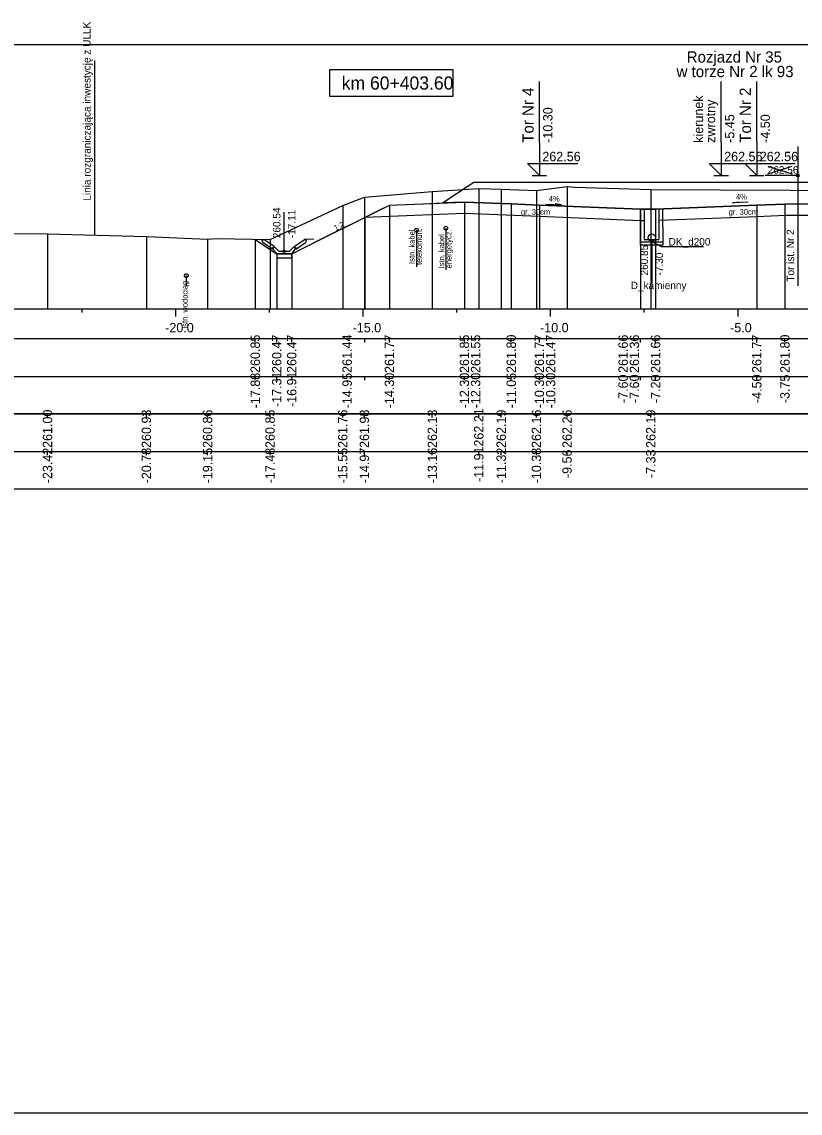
# Model space of a CAD drawing. Extents: x 6516023 to 6560129, y 5513077 to 5529206.
# Drawn here: x 6518418.11 to 6518438.87, y 5514518.16 to 5514547.26 of the extents above; entities that cross this region are included whole.
import ezdxf

# ---------------------------------------------------------------- set-up
doc = ezdxf.new("R2010")
doc.units = 0
for name, color, linetype in [('IR_default', 7, 'Continuous'), ('TOR_PRZEK_P-kable', 7, 'Continuous'), ('TOR_PRZEK_P-komponent', 7, 'Continuous'), ('TOR_PRZEK_P-odwodnienie', 7, 'Continuous'), ('TOR_PRZEK_P-opisy', 7, 'Continuous'), ('TOR_PRZEK_P-tabelka istniejace', 7, 'Continuous'), ('TOR_PRZEK_P-tabelka projektowane', 7, 'Continuous'), ('TOR_PRZEK_P-teren istniejacy', 7, 'Continuous'), ('TOR_PRZEK_P-tory istniejace', 7, 'Continuous'), ('TOR_PRZEK_P-tory projektowane', 7, 'Continuous'), ('TOR_PRZEK_P-uklad odniesienia', 7, 'Continuous'), ('TOR_PRZEK_P-warstwa ochronna I', 7, 'Continuous'), ('TOR_PRZEK_P-warstwa ochronna II', 7, 'Continuous'), ('TOR_PS_T-granica PKP-projektowana', 7, 'Continuous'), ('TOR_RAMKI-ramka+tabelka 1', 7, 'Continuous')]:
    doc.layers.add(name, color=color, linetype=linetype)

msp = doc.modelspace()

# ---------------------------------------------------------------- linework, layer by layer
at = {"layer": 'IR_default'}
msp.add_lwpolyline([(6518424.334, 5514541.454), (6518424.4, 5514541.41), (6518424.412, 5514541.402), (6518424.729, 5514541.191), (6518424.907, 5514541.072), (6518425.163, 5514541.072), (6518425.307, 5514541.072), (6518426.461, 5514541.649), (6518427.043, 5514541.941), (6518427.6, 5514542.219), (6518427.913, 5514542.375), (6518428.822, 5514542.412), (6518429.333, 5514542.432), (6518429.864, 5514542.786), (6518430.163, 5514542.985), (6518433.663, 5514542.985), (6518434.491, 5514542.985), (6518435.963, 5514542.985), (6518437.223, 5514542.985), (6518439.463, 5514542.985)], dxfattribs=at)
at = {"layer": 'TOR_PRZEK_P-kable'}
for p, q in [((6518428.633, 5514541.703), (6518428.633, 5514540.729)), ((6518429.421, 5514541.761), (6518429.421, 5514540.651)), ((6518422.495, 5514540.493), (6518422.495, 5514540.223))]:
    msp.add_line(p, q, dxfattribs=at)
for centre in [(6518429.421, 5514541.761), (6518428.633, 5514541.703), (6518422.495, 5514540.493)]:
    msp.add_circle(centre, 0.05, dxfattribs=at)
at = {"layer": 'TOR_PRZEK_P-komponent'}
msp.add_lwpolyline([(6518430.163, 5514542.985), (6518433.663, 5514542.985), (6518435.963, 5514542.985), (6518439.463, 5514542.985), (6518440.463, 5514542.985), (6518443.963, 5514542.985), (6518444.513, 5514542.985), (6518448.013, 5514542.985), (6518449.354, 5514542.091), (6518446.263, 5514542.214), (6518442.213, 5514542.376), (6518441.463, 5514542.406), (6518440.018, 5514542.406), (6518438.463, 5514542.402), (6518437.713, 5514542.372), (6518435.013, 5514542.264), (6518434.613, 5514542.267), (6518431.913, 5514542.375), (6518431.163, 5514542.405), (6518429.913, 5514542.455), (6518429.333, 5514542.432)], close=True, dxfattribs=at)
at = {"layer": 'TOR_PRZEK_P-odwodnienie'}
for p, q in [((6518425.107, 5514541.142), (6518425.107, 5514542.186)), ((6518434.613, 5514541.305), (6518434.61, 5514542.268)), ((6518435.213, 5514541.307), (6518435.21, 5514542.272)), ((6518424.798, 5514541.201), (6518424.537, 5514541.376)), ((6518424.842, 5514541.268), (6518424.562, 5514541.455)), ((6518424.799, 5514541.237), (6518424.847, 5514541.261)), ((6518424.842, 5514541.268), (6518424.834, 5514541.256)), ((6518424.967, 5514541.142), (6518424.847, 5514541.261)), ((6518425.247, 5514541.142), (6518425.367, 5514541.261)), ((6518425.367, 5514541.261), (6518425.414, 5514541.237)), ((6518425.372, 5514541.268), (6518425.652, 5514541.455)), ((6518425.372, 5514541.268), (6518425.38, 5514541.256)), ((6518425.416, 5514541.201), (6518425.677, 5514541.376)), ((6518435.213, 5514541.386), (6518434.613, 5514541.386)), ((6518435.213, 5514541.306), (6518434.613, 5514541.306)), ((6518434.913, 5514541.406), (6518434.913, 5514540.304)), ((6518424.809, 5514541.218), (6518424.798, 5514541.201)), ((6518424.917, 5514541.072), (6518425.297, 5514541.072)), ((6518424.967, 5514541.142), (6518425.247, 5514541.142)), ((6518425.405, 5514541.218), (6518425.416, 5514541.201))]:
    msp.add_line(p, q, dxfattribs=at)
for points in [[(6518434.713, 5514542.267), (6518434.713, 5514541.456), (6518435.113, 5514541.456), (6518435.113, 5514542.268)], [(6518424.315, 5514541.467), (6518424.562, 5514541.455)], [(6518424.512, 5514541.428), (6518424.562, 5514541.455)], [(6518424.512, 5514541.428), (6518424.537, 5514541.376)], [(6518424.834, 5514541.256), (6518424.799, 5514541.237)], [(6518424.847, 5514541.142), (6518424.799, 5514541.237)], [(6518424.799, 5514541.237), (6518424.809, 5514541.218)], [(6518425.367, 5514541.142), (6518425.414, 5514541.237)], [(6518425.38, 5514541.256), (6518425.415, 5514541.237)], [(6518425.415, 5514541.237), (6518425.405, 5514541.218)], [(6518425.898, 5514541.467), (6518425.652, 5514541.455)], [(6518425.702, 5514541.428), (6518425.652, 5514541.455)], [(6518425.702, 5514541.428), (6518425.677, 5514541.376)], [(6518434.913, 5514541.406), (6518435.166, 5514541.267), (6518436.289, 5514541.267)], [(6518424.917, 5514541.072), (6518424.847, 5514541.142)], [(6518424.907, 5514541.072), (6518424.906, 5514541.073), (6518424.907, 5514541.072), (6518424.906, 5514541.072), (6518424.907, 5514541.072), (6518424.907, 5514541.072), (6518424.907, 5514541.072), (6518424.907, 5514541.073)], [(6518425.307, 5514541.072), (6518424.907, 5514541.072), (6518424.907, 5514540.972), (6518425.307, 5514540.972), (6518425.307, 5514541.072)], [(6518425.297, 5514541.072), (6518425.367, 5514541.142)], [(6518425.307, 5514541.072), (6518425.306, 5514541.073), (6518425.307, 5514541.072), (6518425.306, 5514541.072), (6518425.307, 5514541.072), (6518425.307, 5514541.072), (6518425.307, 5514541.072), (6518425.307, 5514541.073)]]:
    msp.add_lwpolyline(points, dxfattribs=at)
for centre, radius in [((6518434.913, 5514541.506), 0.1), ((6518434.913, 5514541.406), 0.03), ((6518425.107, 5514541.142), 0.035)]:
    msp.add_circle(centre, radius, dxfattribs=at)
at = {"layer": 'TOR_PRZEK_P-opisy'}
for points in [[(6518432.086, 5514542.403), (6518432.504, 5514542.384), (6518432.336, 5514542.412)], [(6518437.482, 5514542.454), (6518437.064, 5514542.435), (6518437.232, 5514542.463)]]:
    msp.add_lwpolyline(points, dxfattribs=at)
at = {"layer": 'TOR_PRZEK_P-tabelka istniejace'}
for p, q in [((6518418.792, 5514536.706), (6518418.792, 5514536.806)), ((6518421.429, 5514536.706), (6518421.429, 5514536.806)), ((6518423.062, 5514536.706), (6518423.062, 5514536.806)), ((6518424.729, 5514536.706), (6518424.729, 5514536.806)), ((6518426.667, 5514536.706), (6518426.667, 5514536.806)), ((6518427.246, 5514536.706), (6518427.246, 5514536.806)), ((6518429.058, 5514536.706), (6518429.058, 5514536.806)), ((6518430.298, 5514536.706), (6518430.298, 5514536.806)), ((6518430.895, 5514536.706), (6518430.895, 5514536.806)), ((6518431.833, 5514536.706), (6518431.833, 5514536.806)), ((6518432.652, 5514536.706), (6518432.652, 5514536.806)), ((6518434.886, 5514536.706), (6518434.886, 5514536.806)), ((6518406.163, 5514535.806), (6518469.963, 5514535.806)), ((6518418.792, 5514535.706), (6518418.792, 5514535.806)), ((6518421.429, 5514535.706), (6518421.429, 5514535.806)), ((6518423.062, 5514535.706), (6518423.062, 5514535.806)), ((6518424.729, 5514535.706), (6518424.729, 5514535.806)), ((6518426.667, 5514535.706), (6518426.667, 5514535.806)), ((6518427.246, 5514535.706), (6518427.246, 5514535.806)), ((6518429.058, 5514535.706), (6518429.058, 5514535.806)), ((6518430.298, 5514535.706), (6518430.298, 5514535.806)), ((6518430.895, 5514535.706), (6518430.895, 5514535.806)), ((6518431.833, 5514535.706), (6518431.833, 5514535.806)), ((6518432.652, 5514535.706), (6518432.652, 5514535.806)), ((6518434.886, 5514535.706), (6518434.886, 5514535.806))]:
    msp.add_line(p, q, dxfattribs=at)
for points in [[(6518429.058, 5514542.738), (6518429.058, 5514539.806), (6518429.058, 5514539.676), (6518429.058, 5514539.606)], [(6518430.298, 5514542.815), (6518430.298, 5514539.806), (6518430.298, 5514539.676), (6518430.298, 5514539.606)], [(6518430.895, 5514542.796), (6518430.895, 5514539.806), (6518430.895, 5514539.676), (6518430.895, 5514539.606)], [(6518431.833, 5514542.767), (6518431.833, 5514539.806), (6518431.833, 5514539.676), (6518431.833, 5514539.606)], [(6518432.652, 5514542.87), (6518432.652, 5514539.806), (6518432.652, 5514539.676), (6518432.652, 5514539.606)], [(6518434.886, 5514542.791), (6518434.886, 5514539.806), (6518434.886, 5514539.676), (6518434.886, 5514539.606)], [(6518427.246, 5514542.59), (6518427.246, 5514539.806), (6518427.246, 5514539.676), (6518427.246, 5514539.606)], [(6518426.667, 5514542.364), (6518426.667, 5514539.806), (6518426.667, 5514539.676), (6518426.667, 5514539.606)], [(6518418.792, 5514541.604), (6518418.792, 5514539.806), (6518418.792, 5514539.676), (6518418.792, 5514539.606)], [(6518421.429, 5514541.537), (6518421.429, 5514539.806), (6518421.429, 5514539.676), (6518421.429, 5514539.606)], [(6518423.062, 5514541.47), (6518423.062, 5514539.806), (6518423.062, 5514539.676), (6518423.062, 5514539.606)], [(6518424.729, 5514541.461), (6518424.729, 5514539.806), (6518424.729, 5514539.676), (6518424.729, 5514539.606)]]:
    msp.add_lwpolyline(points, dxfattribs=at)
msp.add_lwpolyline([(6518406.163, 5514536.806), (6518406.163, 5514534.806), (6518469.963, 5514534.806), (6518469.963, 5514536.806)], close=True, dxfattribs=at)
at = {"layer": 'TOR_PRZEK_P-tabelka projektowane'}
for p, q in [((6518424.334, 5514538.706), (6518424.334, 5514538.806)), ((6518424.907, 5514538.706), (6518424.907, 5514538.806)), ((6518425.307, 5514538.706), (6518425.307, 5514538.806)), ((6518427.261, 5514538.706), (6518427.261, 5514538.806)), ((6518427.913, 5514538.706), (6518427.913, 5514538.806)), ((6518429.913, 5514538.706), (6518429.913, 5514538.806)), ((6518429.913, 5514538.706), (6518429.913, 5514538.806)), ((6518431.163, 5514538.706), (6518431.163, 5514538.806)), ((6518431.913, 5514538.706), (6518431.913, 5514538.806)), ((6518431.913, 5514538.706), (6518431.913, 5514538.806)), ((6518434.613, 5514538.706), (6518434.613, 5514538.806)), ((6518434.613, 5514538.706), (6518434.613, 5514538.806)), ((6518435.013, 5514538.706), (6518435.013, 5514538.806)), ((6518437.713, 5514538.706), (6518437.713, 5514538.806)), ((6518438.463, 5514538.706), (6518438.463, 5514538.806)), ((6518406.163, 5514537.806), (6518469.963, 5514537.806)), ((6518424.334, 5514537.706), (6518424.334, 5514537.806)), ((6518424.907, 5514537.706), (6518424.907, 5514537.806)), ((6518425.307, 5514537.706), (6518425.307, 5514537.806)), ((6518427.261, 5514537.706), (6518427.261, 5514537.806)), ((6518427.913, 5514537.706), (6518427.913, 5514537.806)), ((6518429.913, 5514537.706), (6518429.913, 5514537.806)), ((6518429.913, 5514537.706), (6518429.913, 5514537.806)), ((6518431.163, 5514537.706), (6518431.163, 5514537.806)), ((6518431.913, 5514537.706), (6518431.913, 5514537.806)), ((6518431.913, 5514537.706), (6518431.913, 5514537.806)), ((6518434.613, 5514537.706), (6518434.613, 5514537.806)), ((6518434.613, 5514537.706), (6518434.613, 5514537.806)), ((6518435.013, 5514537.706), (6518435.013, 5514537.806)), ((6518437.713, 5514537.706), (6518437.713, 5514537.806)), ((6518438.463, 5514537.706), (6518438.463, 5514537.806))]:
    msp.add_line(p, q, dxfattribs=at)
for points in [[(6518429.913, 5514542.455), (6518429.913, 5514539.806), (6518429.913, 5514539.676), (6518429.913, 5514539.606)], [(6518431.163, 5514542.405), (6518431.163, 5514539.806), (6518431.163, 5514539.676), (6518431.163, 5514539.606)], [(6518438.463, 5514542.402), (6518438.463, 5514539.806), (6518438.463, 5514539.676), (6518438.463, 5514539.606)], [(6518427.913, 5514542.375), (6518427.913, 5514539.806), (6518427.913, 5514539.676), (6518427.913, 5514539.606)], [(6518429.913, 5514542.155), (6518429.913, 5514539.806), (6518429.913, 5514539.676), (6518429.913, 5514539.606)], [(6518431.913, 5514542.375), (6518431.913, 5514539.806), (6518431.913, 5514539.676), (6518431.913, 5514539.606)], [(6518434.613, 5514542.267), (6518434.613, 5514539.806), (6518434.613, 5514539.676), (6518434.613, 5514539.606)], [(6518435.013, 5514542.264), (6518435.013, 5514539.806), (6518435.013, 5514539.676), (6518435.013, 5514539.606)], [(6518437.713, 5514542.372), (6518437.713, 5514539.806), (6518437.713, 5514539.676), (6518437.713, 5514539.606)], [(6518427.261, 5514542.049), (6518427.261, 5514539.806), (6518427.261, 5514539.676), (6518427.261, 5514539.606)], [(6518431.913, 5514542.075), (6518431.913, 5514539.806), (6518431.913, 5514539.676), (6518431.913, 5514539.606)], [(6518434.613, 5514541.967), (6518434.613, 5514539.806), (6518434.613, 5514539.676), (6518434.613, 5514539.606)], [(6518424.334, 5514541.454), (6518424.334, 5514539.806), (6518424.334, 5514539.676), (6518424.334, 5514539.606)], [(6518424.907, 5514541.072), (6518424.907, 5514539.806), (6518424.907, 5514539.676), (6518424.907, 5514539.606)], [(6518425.307, 5514541.072), (6518425.307, 5514539.806), (6518425.307, 5514539.676), (6518425.307, 5514539.606)]]:
    msp.add_lwpolyline(points, dxfattribs=at)
msp.add_lwpolyline([(6518406.163, 5514538.806), (6518406.163, 5514536.806), (6518469.963, 5514536.806), (6518469.963, 5514538.806)], close=True, dxfattribs=at)
at = {"layer": 'TOR_PRZEK_P-teren istniejacy'}
msp.add_lwpolyline([(6518409.963, 5514541.71), (6518412.546, 5514541.688), (6518415.916, 5514541.621), (6518418.792, 5514541.604), (6518421.429, 5514541.537), (6518423.062, 5514541.47), (6518423.305, 5514541.481), (6518424.729, 5514541.461), (6518426.667, 5514542.364), (6518427.246, 5514542.59), (6518429.058, 5514542.738), (6518430.298, 5514542.815), (6518430.895, 5514542.796), (6518431.833, 5514542.767), (6518432.652, 5514542.87), (6518432.851, 5514542.852), (6518434.886, 5514542.791), (6518440.465, 5514542.768)], dxfattribs=at)
at = {"layer": 'TOR_PRZEK_P-tory istniejace'}
for p, q in [((6518438.804, 5514543.937), (6518438.804, 5514540.217)), ((6518438.005, 5514543.209), (6518438.657, 5514543.412)), ((6518438.005, 5514543.412), (6518438.657, 5514543.209)), ((6518438.805, 5514543.162), (6518437.939, 5514543.162))]:
    msp.add_line(p, q, dxfattribs=at)
msp.add_circle((6518438.805, 5514543.162), 0.035, dxfattribs=at)
at = {"layer": 'TOR_PRZEK_P-tory projektowane'}
for p, q in [((6518431.913, 5514544.043), (6518431.913, 5514545.675)), ((6518436.763, 5514544.043), (6518436.763, 5514545.675)), ((6518437.713, 5514544.043), (6518437.713, 5514545.675)), ((6518431.913, 5514544.043), (6518431.913, 5514543.165)), ((6518436.763, 5514544.043), (6518436.763, 5514543.165)), ((6518437.713, 5514544.043), (6518437.713, 5514543.165)), ((6518431.913, 5514543.165), (6518431.594, 5514543.485)), ((6518431.594, 5514543.485), (6518432.938, 5514543.485)), ((6518436.763, 5514543.165), (6518436.444, 5514543.484)), ((6518436.444, 5514543.484), (6518437.788, 5514543.484)), ((6518437.713, 5514543.165), (6518437.394, 5514543.484)), ((6518437.394, 5514543.484), (6518438.738, 5514543.484)), ((6518431.721, 5514543.165), (6518432.105, 5514543.165)), ((6518436.571, 5514543.165), (6518436.955, 5514543.165)), ((6518437.521, 5514543.165), (6518437.905, 5514543.165))]:
    msp.add_line(p, q, dxfattribs=at)
at = {"layer": 'TOR_PRZEK_P-uklad odniesienia'}
for p, q in [((6518409.963, 5514539.606), (6518469.963, 5514539.606)), ((6518419.713, 5514539.506), (6518419.713, 5514539.606)), ((6518422.213, 5514539.406), (6518422.213, 5514539.606)), ((6518424.713, 5514539.506), (6518424.713, 5514539.606)), ((6518427.213, 5514539.406), (6518427.213, 5514539.606)), ((6518429.713, 5514539.506), (6518429.713, 5514539.606)), ((6518432.213, 5514539.406), (6518432.213, 5514539.606)), ((6518434.713, 5514539.506), (6518434.713, 5514539.606)), ((6518437.213, 5514539.406), (6518437.213, 5514539.606))]:
    msp.add_line(p, q, dxfattribs=at)
msp.add_lwpolyline([(6518429.613, 5514545.98), (6518426.313, 5514545.98), (6518426.313, 5514545.28), (6518429.613, 5514545.28)], close=True, dxfattribs=at)
at = {"layer": 'TOR_PRZEK_P-warstwa ochronna I'}
for points in [[(6518427.261, 5514542.049), (6518429.913, 5514542.155), (6518431.913, 5514542.075), (6518434.613, 5514541.967), (6518434.713, 5514541.967)], [(6518435.113, 5514541.968), (6518437.713, 5514542.072), (6518438.475, 5514542.102), (6518439.763, 5514542.102)]]:
    msp.add_lwpolyline(points, dxfattribs=at)
at = {"layer": 'TOR_PRZEK_P-warstwa ochronna II'}
msp.add_lwpolyline([(6518424.334, 5514541.454), (6518424.907, 5514541.072), (6518425.307, 5514541.072), (6518427.913, 5514542.375), (6518429.913, 5514542.455), (6518431.163, 5514542.405), (6518431.913, 5514542.375), (6518434.613, 5514542.267), (6518435.013, 5514542.264), (6518437.713, 5514542.372), (6518438.463, 5514542.402), (6518440.018, 5514542.406), (6518441.463, 5514542.406), (6518442.213, 5514542.376), (6518446.263, 5514542.214), (6518450.563, 5514542.042), (6518452.075, 5514541.211), (6518452.475, 5514541.211), (6518453.24, 5514541.721), (6518457.668, 5514541.997)], dxfattribs=at)
at = {"layer": 'TOR_PS_T-granica PKP-projektowana'}
msp.add_line((6518420.055, 5514541.572), (6518420.055, 5514546.229), dxfattribs=at)
at = {"layer": 'TOR_RAMKI-ramka+tabelka 1'}
msp.add_lwpolyline([(6518269.513, 5514546.656), (6518517.013, 5514546.656), (6518517.013, 5514518.156), (6518269.513, 5514518.156)], close=True, dxfattribs=at)

# ---------------------------------------------------------------- texts
at = {"layer": 'TOR_PRZEK_P-kable'}
for s, height, p in [('Istn. kabel', 0.14999, (6518428.588, 5514540.806)), ('telekomun.', 0.15, (6518428.782, 5514540.777)), ('Istn. kabel', 0.14999, (6518429.376, 5514540.687)), ('energetycz.', 0.14999, (6518429.57, 5514540.687)), ('Istn. wodociąg', 0.14999, (6518422.533, 5514539.074))]:
    msp.add_text(s, height=height, rotation=90.0511, dxfattribs=at).set_placement(p)
at = {"layer": 'TOR_PRZEK_P-odwodnienie'}
for s, rotation, p in [('260.54', 90, (6518425.007, 5514541.492)), ('-17.11', 90, (6518425.407, 5514541.492)), ('260.85', 90, (6518434.813, 5514540.497)), ('DK_d200', 360, (6518435.361, 5514541.295)), ('-7.30', 90, (6518435.213, 5514540.497)), ('D_kamienny', 360, (6518434.351, 5514540.133))]:
    msp.add_text(s, height=0.2, rotation=rotation, dxfattribs=at).set_placement(p)
at = {"layer": 'TOR_PRZEK_P-opisy'}
for s, rotation, p in [('4%', 359.8485, (6518432.165, 5514542.469)), ('4%', 0.1515, (6518437.159, 5514542.519)), ('1:2', 27.0701, (6518426.48, 5514541.684))]:
    msp.add_text(s, height=0.15, rotation=rotation, dxfattribs=at).set_placement(p)
at = {"layer": 'TOR_PRZEK_P-tabelka istniejace'}
for s, p in [('261.00', (6518418.917, 5514535.898)), ('260.93', (6518421.554, 5514535.898)), ('260.86', (6518423.187, 5514535.898)), ('260.85', (6518424.854, 5514535.897)), ('261.76', (6518426.792, 5514535.898)), ('261.98', (6518427.371, 5514535.898)), ('262.13', (6518429.183, 5514535.898)), ('262.21', (6518430.423, 5514535.933)), ('262.19', (6518431.02, 5514535.898)), ('262.16', (6518431.958, 5514535.898)), ('262.26', (6518432.777, 5514535.898)), ('262.19', (6518435.011, 5514535.898)), ('-23.42', (6518418.917, 5514534.956)), ('-20.78', (6518421.554, 5514534.954)), ('-19.15', (6518423.187, 5514534.953)), ('-17.48', (6518424.854, 5514534.954)), ('-15.55', (6518426.792, 5514534.953)), ('-14.97', (6518427.371, 5514534.955)), ('-13.16', (6518429.183, 5514534.954)), ('-11.91', (6518430.423, 5514534.989)), ('-11.32', (6518431.02, 5514534.956)), ('-10.38', (6518431.958, 5514534.954)), ('-9.56', (6518432.777, 5514535.094)), ('-7.33', (6518435.011, 5514535.094))]:
    msp.add_text(s, height=0.25, rotation=90, dxfattribs=at).set_placement(p)
at = {"layer": 'TOR_PRZEK_P-tabelka projektowane'}
for s, p in [('260.85', (6518424.459, 5514537.897)), ('260.47', (6518425.032, 5514537.898)), ('260.47', (6518425.432, 5514537.898)), ('261.44', (6518426.91, 5514537.899)), ('261.77', (6518428.038, 5514537.898)), ('261.85', (6518430.038, 5514537.897)), ('261.55', (6518430.338, 5514537.897)), ('261.80', (6518431.288, 5514537.898)), ('261.77', (6518432.038, 5514537.898)), ('261.47', (6518432.338, 5514537.898)), ('261.66', (6518434.273, 5514537.898)), ('261.36', (6518434.573, 5514537.898)), ('261.66', (6518435.138, 5514537.898)), ('261.77', (6518437.838, 5514537.898)), ('261.80', (6518438.588, 5514537.898)), ('-17.88', (6518424.459, 5514536.954)), ('-17.31', (6518425.032, 5514536.989)), ('-16.91', (6518425.432, 5514536.989)), ('-14.95', (6518426.91, 5514536.953)), ('-14.30', (6518428.038, 5514536.955)), ('-12.30', (6518430.038, 5514536.955)), ('-12.30', (6518430.338, 5514536.955)), ('-11.05', (6518431.288, 5514536.953)), ('-10.30', (6518432.038, 5514536.955)), ('-10.30', (6518432.338, 5514536.955)), ('-7.60', (6518434.273, 5514537.094)), ('-7.60', (6518434.573, 5514537.094)), ('-7.20', (6518435.138, 5514537.094)), ('-4.50', (6518437.838, 5514537.094)), ('-3.75', (6518438.588, 5514537.093))]:
    msp.add_text(s, height=0.25, rotation=90, dxfattribs=at).set_placement(p)
at = {"layer": 'TOR_PRZEK_P-tory istniejace'}
msp.add_text('262.56', height=0.2, dxfattribs=at).set_placement((6518438.005, 5514543.212))
msp.add_text('Tor ist. Nr 2', height=0.2, rotation=90.0511, dxfattribs=at).set_placement((6518438.711, 5514540.332))
at = {"layer": 'TOR_PRZEK_P-tory projektowane'}
for s, height, rotation, p in [('Rozjazd Nr 35', 0.3, 360, (6518435.843, 5514546.176)), ('w torze Nr 2 lk 93', 0.3, 360, (6518435.573, 5514545.787)), ('Tor Nr 4', 0.3, 90, (6518431.758, 5514544.037)), ('kierunek', 0.25, 90, (6518436.281, 5514544.036)), ('Tor Nr 2', 0.3, 90, (6518437.558, 5514544.037)), ('zwrotny', 0.25, 90, (6518436.604, 5514544.036)), ('-10.30', 0.25, 90, (6518432.263, 5514544.035)), ('-5.45', 0.25, 90, (6518437.113, 5514544.035)), ('-4.50', 0.25, 90, (6518438.063, 5514544.035))]:
    msp.add_text(s, height=height, rotation=rotation, dxfattribs=at).set_placement(p)
for p in [(6518431.993, 5514543.545), (6518436.843, 5514543.545), (6518437.793, 5514543.545)]:
    msp.add_text('262.56', height=0.25, dxfattribs=at).set_placement(p)
at = {"layer": 'TOR_PRZEK_P-uklad odniesienia'}
for s, height, p in [('km 60+403.60', 0.35, (6518426.641, 5514545.455)), ('-20.0', 0.25, (6518421.932, 5514538.981)), ('-15.0', 0.25, (6518426.932, 5514538.981)), ('-10.0', 0.25, (6518431.932, 5514538.981)), ('-5.0', 0.25, (6518437.002, 5514538.981))]:
    msp.add_text(s, height=height, dxfattribs=at).set_placement(p)
at = {"layer": 'TOR_PRZEK_P-warstwa ochronna I'}
for p in [(6518431.422, 5514542.118), (6518436.965, 5514542.118)]:
    msp.add_text('gr. 30cm', height=0.15, dxfattribs=at).set_placement(p)
at = {"layer": 'TOR_PS_T-granica PKP-projektowana'}
msp.add_text('Linia rozgraniczająca inwestycję z ULLK', height=0.2, rotation=90.0511, dxfattribs=at).set_placement((6518419.945, 5514542.493))

doc.saveas('drawing.dxf')
